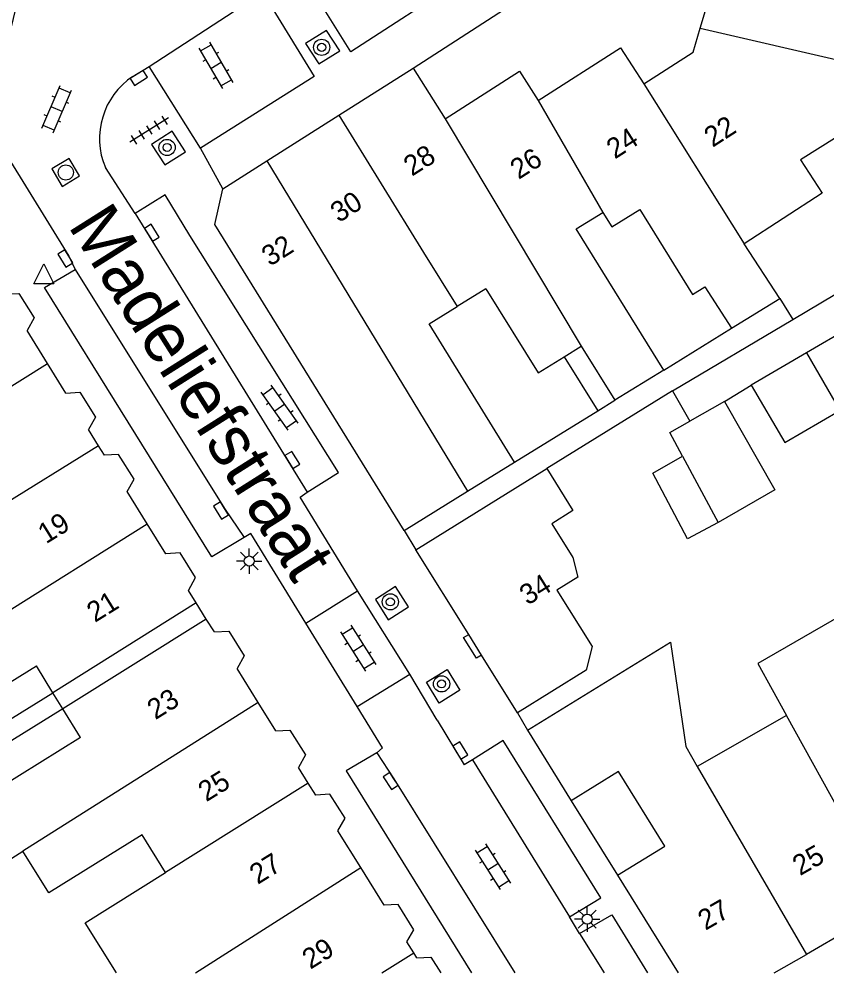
# Model space of a CAD drawing. Extents: x 132998 to 136004, y 396998 to 398512.
# Drawn here: x 134776.77 to 134816.67, y 397000 to 397047.14 of the extents above; entities that cross this region are included whole.
import ezdxf

# ---------------------------------------------------------------- set-up
doc = ezdxf.new("R2010")
doc.units = 0
for name, color, linetype in [('gg-afsc-erfafscheiding', 7, 'Continuous'), ('gg-anno-huisnummerreeks BGT', 7, 'Continuous'), ('gg-anno-openbare ruimte label', 7, 'Continuous'), ('gg-bbg-gedigitaliseerde bebouwing', 7, 'Continuous'), ('gg-bbg-gedigitaliseerde bebouwing onder overbouw', 7, 'Continuous'), ('gg-bbg-gedigitaliseerde bijgebouw', 7, 'Continuous'), ('gg-bbg-gedigitaliseerde overbouw', 7, 'Continuous'), ('gg-bbg-hoofdgebouw', 7, 'Continuous'), ('gg-bbg-luifel en loopbrug', 7, 'Continuous'), ('gg-bbg-pand overbouw', 7, 'Continuous'), ('gg-bbg-tussenscheiding', 7, 'Continuous'), ('gg-knt-verharding', 7, 'Continuous'), ('gg-knt-verharding nz', 7, 'Continuous'), ('gt-grn-vlakafsluiter', 7, 'Continuous'), ('gt-grn-weggrens', 7, 'Continuous'), ('gt-symb-boom', 7, 'Continuous'), ('gt-symb-klinker verharding', 7, 'Continuous'), ('gt-symb-kolk', 7, 'Continuous'), ('gt-symb-lichtmast', 7, 'Continuous'), ('gt-symb-rioolschacht', 7, 'Continuous'), ('gt-symb-tegel verharding', 7, 'Continuous'), ('gt-symb-waterafsluiter', 7, 'Continuous')]:
    doc.layers.add(name, color=color, linetype=linetype)

# ---------------------------------------------------------------- blocks, each defined once
blk = doc.blocks.new('gt0-LMAST')
at = {"layer": 'gt-symb-lichtmast'}
for p, q in [((-0.005, 0.246), (-0.005, 0.621)), ((-0.182, 0.173), (-0.447, 0.438)), ((0.172, 0.173), (0.437, 0.438)), ((-0.255, -0.004), (-0.63, -0.004)), ((-0.182, -0.181), (-0.447, -0.446)), ((-0.005, -0.254), (-0.005, -0.629)), ((0.437, -0.446), (0.172, -0.181)), ((0.245, -0.004), (0.62, -0.004))]:
    blk.add_line(p, q, dxfattribs=at)
blk.add_circle((-0.005, -0.004), 0.25, dxfattribs=at)
blk = doc.blocks.new('gt0-KL1')
at = {"layer": 'gt-symb-klinker verharding'}
for p, q in [((-1.15, 0.3), (1.15, 0.3)), ((-1, -0.3), (-1, 0.3)), ((-0.5, 0.3), (-0.5, 0.45)), ((0, -0.3), (0, 0.3)), ((0.5, 0.3), (0.5, 0.45)), ((1, -0.3), (1, 0.3)), ((-1.15, -0.3), (1.15, -0.3)), ((-0.5, -0.45), (-0.5, -0.3)), ((0.5, -0.45), (0.5, -0.3))]:
    blk.add_line(p, q, dxfattribs=at)
blk = doc.blocks.new('gt0-BOOM')
at = {"layer": 'gt-symb-boom'}
for radius in [0.4, 0.2]:
    blk.add_circle((0, 0), radius, dxfattribs=at)
blk = doc.blocks.new('gt0-KOLK')
at = {"layer": 'gt-symb-kolk'}
blk.add_lwpolyline([(0, 0), (0.375, 0), (0.375, 0.4), (-0.375, 0.4), (-0.375, 0), (0, 0)], dxfattribs=at)
blk = doc.blocks.new('gt0-TEG1')
at = {"layer": 'gt-symb-tegel verharding'}
for p, q in [((-1.125, 0), (1.125, 0)), ((-0.9, -0.25), (-0.9, 0.25)), ((-0.45, -0.25), (-0.45, 0.25)), ((0, -0.25), (0, 0.25)), ((0.45, -0.25), (0.45, 0.25)), ((0.9, -0.25), (0.9, 0.25))]:
    blk.add_line(p, q, dxfattribs=at)
blk = doc.blocks.new('gt0-WAFSL')
at = {"layer": 'gt-symb-waterafsluiter'}
for p, q in [((-0.5, -0.333), (0, 0.667)), ((0, 0.667), (0.5, -0.333)), ((0.5, -0.333), (-0.5, -0.333))]:
    blk.add_line(p, q, dxfattribs=at)
blk = doc.blocks.new('gt0-RS')
at = {"layer": 'gt-symb-rioolschacht'}
blk.add_lwpolyline([(-0.5, -0.5), (0.5, -0.5), (0.5, 0.5), (-0.5, 0.5)], close=True, dxfattribs=at)
blk.add_circle((0, 0), 0.375, dxfattribs=at)

msp = doc.modelspace()

# ---------------------------------------------------------------- linework, layer by layer
at = {"layer": 'gg-afsc-erfafscheiding'}
for p, q in [((134814.98, 397032.297), (134824.445, 397037.92)), ((134814.342, 397033.33), (134814.98, 397032.297)), ((134809.042, 397028.77), (134814.98, 397032.297)), ((134808.608, 397029.793), (134811.961, 397031.86)), ((134809.042, 397028.77), (134802.83, 397024.923)), ((134809.042, 397028.77), (134809.896, 397027.27)), ((134811.612, 397028.246), (134812.928, 397029.053)), ((134801.24, 397025.241), (134805.346, 397027.776))]:
    msp.add_line(p, q, dxfattribs=at)
for points in [[(134766.137, 397010.581), (134768.122, 397007.443), (134778.443, 397013.85)], [(134778.933, 397013.054), (134768.622, 397006.653), (134771.294, 397002.432)]]:
    msp.add_lwpolyline(points, dxfattribs=at)
at = {"layer": 'gg-bbg-gedigitaliseerde bebouwing'}
for p, q in [((134814.342, 397033.33), (134812.576, 397036.038)), ((134799.821, 397033.813), (134798.398, 397032.935)), ((134811.961, 397031.86), (134814.342, 397033.33)), ((134803.684, 397030.455), (134804.534, 397030.982)), ((134804.534, 397030.982), (134806.197, 397028.301)), ((134808.608, 397029.793), (134806.197, 397028.301)), ((134798.918, 397023.807), (134801.24, 397025.241)), ((134796.37, 397020.91), (134802.83, 397024.923)), ((134795.78, 397021.87), (134798.918, 397023.807)), ((134778.443, 397013.85), (134777.624, 397015.18)), ((134779.81, 397011.629), (134778.933, 397013.054)), ((134814.668, 397012.724), (134810.263, 397010.2))]:
    msp.add_line(p, q, dxfattribs=at)
for points in [[(134818.984, 397042.463), (134815.367, 397040.176), (134816.43, 397038.534), (134812.576, 397036.038)], [(134805.596, 397037.585), (134806.04, 397036.868), (134807.421, 397037.724), (134810.023, 397033.527), (134810.636, 397033.907), (134811.961, 397031.86)], [(134808.608, 397029.793), (134804.282, 397036.77), (134805.596, 397037.585)], [(134799.821, 397033.813), (134802.398, 397029.658), (134803.684, 397030.455)], [(134801.24, 397025.241), (134797.016, 397032.082), (134798.398, 397032.935)], [(134802.83, 397024.923), (134804.123, 397022.846), (134803.081, 397022.197), (134804.124, 397020.523), (134804.364, 397019.559), (134803.334, 397018.917), (134805.067, 397016.133), (134804.781, 397014.97), (134801.39, 397012.85)], [(134818.801, 397015.093), (134817.343, 397017.646), (134813.248, 397015.3), (134814.668, 397012.724)], [(134801.88, 397012), (134808.94, 397016.352), (134809.7, 397011.183), (134810.263, 397010.2)], [(134768.659, 397012.176), (134769.807, 397010.327), (134777.624, 397015.18)], [(134779.81, 397011.629), (134772.76, 397007.252), (134774.494, 397004.458), (134776.962, 397006.02)], [(134783.995, 397004.956), (134782.849, 397006.82), (134778.241, 397003.959), (134776.962, 397006.02)], [(134781.579, 397000), (134780.041, 397002.477), (134783.995, 397004.956)]]:
    msp.add_lwpolyline(points, dxfattribs=at)
at = {"layer": 'gg-bbg-gedigitaliseerde bebouwing onder overbouw'}
for p, q in [((134785.523, 397018.284), (134778.443, 397013.85)), ((134786.016, 397017.489), (134778.933, 397013.054))]:
    msp.add_line(p, q, dxfattribs=at)
at = {"layer": 'gg-bbg-gedigitaliseerde bijgebouw'}
for p, q in [((134819.673, 397032.986), (134815.656, 397030.64)), ((134815.656, 397030.64), (134812.928, 397029.053)), ((134811.612, 397028.246), (134809.896, 397027.27))]:
    msp.add_line(p, q, dxfattribs=at)
for points in [[(134812.928, 397029.053), (134814.596, 397026.209), (134817.312, 397027.796)], [(134811.612, 397028.246), (134814.091, 397023.873), (134811.3, 397022.257)], [(134809.532, 397025.536), (134808.902, 397026.705), (134809.896, 397027.27)], [(134811.3, 397022.257), (134809.781, 397021.454), (134808.064, 397024.701), (134809.532, 397025.536)]]:
    msp.add_lwpolyline(points, dxfattribs=at)
at = {"layer": 'gg-bbg-gedigitaliseerde overbouw'}
msp.add_line((134778.933, 397013.054), (134778.443, 397013.85), dxfattribs=at)
at = {"layer": 'gg-bbg-hoofdgebouw'}
for p, q in [((134792.564, 397042.385), (134796.24, 397044.72)), ((134796.24, 397044.72), (134797.82, 397042.21)), ((134789.009, 397040.127), (134792.564, 397042.385)), ((134786.84, 397038.75), (134789.009, 397040.127)), ((134778.171, 397030.126), (134777.168, 397031.741)), ((134779.082, 397028.659), (134778.171, 397030.126)), ((134780.698, 397026.055), (134780.206, 397026.848)), ((134780.99, 397025.585), (134780.698, 397026.055)), ((134783.095, 397022.194), (134782.105, 397023.789)), ((134784.011, 397020.719), (134783.095, 397022.194)), ((134798.974, 397016.729), (134796.37, 397020.91)), ((134785.523, 397018.284), (134785.139, 397018.902)), ((134786.413, 397016.849), (134786.016, 397017.489)), ((134799.608, 397015.711), (134798.974, 397016.729)), ((134801.39, 397012.85), (134799.608, 397015.711)), ((134788.572, 397013.372), (134787.538, 397015.038)), ((134789.444, 397011.968), (134788.572, 397013.372)), ((134801.88, 397012), (134804.03, 397008.51)), ((134791.051, 397009.38), (134790.567, 397010.16)), ((134791.418, 397008.789), (134791.051, 397009.38)), ((134793.645, 397005.202), (134792.517, 397007.019)), ((134794.799, 397003.343), (134793.645, 397005.202)), ((134806.32, 397004.83), (134809.317, 397000)), ((134819.843, 397003.337), (134815.653, 397000.916)), ((134796.258, 397000.993), (134795.923, 397001.533)), ((134796.411, 397000.747), (134796.258, 397000.993)), ((134814.067, 397000), (134815.653, 397000.916))]:
    msp.add_line(p, q, dxfattribs=at)
for points in [[(134810.408, 397046.684), (134810.87, 397048.24), (134809.29, 397050.68)], [(134807.62, 397043.94), (134810.06, 397045.51), (134810.408, 397046.684)], [(134802.4, 397043.11), (134806.48, 397045.72), (134807.62, 397043.94)], [(134797.82, 397042.21), (134801.48, 397044.56), (134802.4, 397043.11)], [(134795.78, 397021.87), (134786.44, 397036.98), (134786.84, 397038.75)], [(134776.047, 397033.547), (134776.752, 397033.581), (134777.508, 397032.368), (134777.168, 397031.741)], [(134779.082, 397028.659), (134779.769, 397028.708), (134780.537, 397027.466), (134780.206, 397026.848)], [(134782.105, 397023.789), (134782.45, 397024.408), (134781.682, 397025.628), (134780.99, 397025.585)], [(134785.139, 397018.902), (134785.485, 397019.534), (134784.724, 397020.758), (134784.011, 397020.719)], [(134786.413, 397016.849), (134787.13, 397016.884), (134787.887, 397015.676), (134787.538, 397015.038)], [(134789.444, 397011.968), (134790.147, 397011.997), (134790.91, 397010.774), (134790.567, 397010.16)], [(134806.32, 397004.83), (134808.66, 397006.27), (134806.37, 397009.95), (134804.03, 397008.51)], [(134792.517, 397007.019), (134792.868, 397007.652), (134792.114, 397008.836), (134791.418, 397008.789)], [(134795.923, 397001.533), (134796.271, 397002.135), (134795.496, 397003.384), (134794.799, 397003.343)], [(134796.411, 397000.747), (134797.111, 397000.786), (134797.603, 397000)]]:
    msp.add_lwpolyline(points, dxfattribs=at)
at = {"layer": 'gg-bbg-luifel en loopbrug'}
for p, q in [((134803.684, 397030.455), (134805.346, 397027.776)), ((134805.346, 397027.776), (134806.197, 397028.301))]:
    msp.add_line(p, q, dxfattribs=at)
at = {"layer": 'gg-bbg-pand overbouw'}
msp.add_line((134786.016, 397017.489), (134785.523, 397018.284), dxfattribs=at)
at = {"layer": 'gg-bbg-tussenscheiding'}
for p, q in [((134810.408, 397046.684), (134831.17, 397041.915)), ((134807.62, 397043.94), (134812.576, 397036.038)), ((134802.4, 397043.11), (134805.596, 397037.585)), ((134797.82, 397042.21), (134804.534, 397030.982)), ((134789.009, 397040.127), (134798.918, 397023.807)), ((134815.656, 397030.64), (134817.312, 397027.796)), ((134766.291, 397022.679), (134778.171, 397030.126)), ((134780.698, 397026.055), (134773.611, 397021.662)), ((134809.532, 397025.536), (134811.3, 397022.257)), ((134771.186, 397014.72), (134783.095, 397022.194)), ((134788.572, 397013.372), (134776.962, 397006.02)), ((134819.843, 397003.337), (134814.668, 397012.724)), ((134810.263, 397010.2), (134815.653, 397000.916)), ((134791.051, 397009.38), (134783.995, 397004.956)), ((134785.475, 397000), (134793.645, 397005.202)), ((134794.677, 397000), (134796.258, 397000.993))]:
    msp.add_line(p, q, dxfattribs=at)
msp.add_lwpolyline([(134792.564, 397042.385), (134796.75, 397035.605), (134798.398, 397032.935)], dxfattribs=at)
at = {"layer": 'gg-knt-verharding'}
for p, q in [((134782.383, 397044.309), (134783.191, 397044.796)), ((134785.736, 397040.761), (134783.191, 397044.796)), ((134782.499, 397037.523), (134781.03, 397039.797)), ((134790.934, 397017.282), (134793.482, 397018.876)), ((134796.066, 397014.767), (134793.482, 397018.876)), ((134793.465, 397013.166), (134790.934, 397017.282)), ((134793.465, 397013.166), (134796.066, 397014.767)), ((134797.425, 397012.485), (134796.066, 397014.767)), ((134797.425, 397012.485), (134798.755, 397010.285)), ((134799.157, 397010.534), (134798.755, 397010.285)), ((134804.03, 397008.51), (134806.32, 397004.83)), ((134804.454, 397001.944), (134803.95, 397002.776))]:
    msp.add_line(p, q, dxfattribs=at)
for points in [[(134796.193, 397053.215), (134796.364, 397052.988), (134798.703, 397049.128), (134793.161, 397045.516), (134790.609, 397049.616)], [(134796.24, 397044.72), (134802.546, 397048.815), (134800.848, 397051.613)], [(134776.898, 397048.947), (134775.195, 397041.947), (134779.226, 397035.415), (134779.539, 397034.768)], [(134788.802, 397048.459), (134791.345, 397044.297), (134785.736, 397040.761)], [(134790.923, 397045.925), (134791.576, 397044.929), (134792.613, 397045.573), (134791.96, 397046.569), (134790.923, 397045.925)], [(134783.316, 397040.937), (134783.968, 397039.929), (134784.986, 397040.586), (134784.334, 397041.594), (134783.316, 397040.937)], [(134790.994, 397023.754), (134792.549, 397024.738), (134785.21, 397036.443), (134783.988, 397038.448), (134782.499, 397037.523)], [(134787.887, 397021.523), (134786.286, 397020.562), (134778.031, 397033.866), (134779.539, 397034.768)], [(134793.482, 397018.876), (134790.647, 397023.513), (134790.994, 397023.754)], [(134790.934, 397017.282), (134788.21, 397021.712), (134787.887, 397021.523)], [(134794.368, 397018.451), (134795.003, 397017.446), (134795.997, 397018.092), (134795.362, 397019.097), (134794.368, 397018.451)], [(134799.608, 397015.711), (134799.354, 397015.552), (134798.719, 397016.571), (134798.974, 397016.729)], [(134796.892, 397014.373), (134797.904, 397015.001), (134798.536, 397013.966), (134797.524, 397013.339), (134796.892, 397014.373)], [(134794.432, 397010.879), (134794.722, 397011.122), (134793.465, 397013.166)], [(134803.95, 397002.776), (134805.493, 397003.719), (134800.685, 397011.48), (134799.157, 397010.534)], [(134794.432, 397010.879), (134792.919, 397009.989), (134799.116, 397000)], [(134804.454, 397001.944), (134806.037, 397002.874), (134807.811, 397000)]]:
    msp.add_lwpolyline(points, dxfattribs=at)
msp.add_arc((134784.45, 397041.23), 3.708, 123.8801, 202.7354, dxfattribs=at)
at = {"layer": 'gg-knt-verharding nz'}
for p, q in [((134783.191, 397044.796), (134788.802, 397048.459)), ((134782.499, 397037.523), (134790.994, 397023.754)), ((134799.157, 397010.534), (134803.95, 397002.776)), ((134804.454, 397001.944), (134805.673, 397000))]:
    msp.add_line(p, q, dxfattribs=at)
for points in [[(134779.539, 397034.768), (134786.914, 397022.956), (134787.887, 397021.523)], [(134794.432, 397010.879), (134795.284, 397009.594), (134801.248, 397000)]]:
    msp.add_lwpolyline(points, dxfattribs=at)
at = {"layer": 'gt-grn-vlakafsluiter'}
msp.add_line((134801.39, 397012.85), (134801.88, 397012), dxfattribs=at)
at = {"layer": 'gt-grn-weggrens'}
for p, q in [((134786.84, 397038.75), (134785.736, 397040.761)), ((134795.78, 397021.87), (134796.37, 397020.91))]:
    msp.add_line(p, q, dxfattribs=at)

# ---------------------------------------------------------------- block references
at = {"layer": 'gt-symb-boom'}
for p in [(134791.714, 397045.743), (134784.08, 397040.795), (134795.107, 397018.338), (134797.636, 397014.284)]:
    msp.add_blockref('gt0-BOOM', p, dxfattribs=at)
at = {"layer": 'gt-symb-klinker verharding'}
for p, rotation in [((134786.494, 397044.852), -59.743562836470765), ((134778.624, 397042.687), 66.7412406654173), ((134789.643, 397027.933), 125.47103932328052), ((134793.513, 397016.05), -57.73964679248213), ((134800.168, 397005.25), -57.73964679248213)]:
    msp.add_blockref('gt0-KL1', p, dxfattribs=dict(at, rotation=rotation))
at = {"layer": 'gt-symb-kolk'}
for p, rotation in [((134782.577, 397044.403), -147.37496440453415), ((134783.156, 397036.474), -57.91563845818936), ((134779.226, 397035.415), 121.67131852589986), ((134790.093, 397025.247), -58.24980309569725), ((134786.914, 397022.956), 122.0053832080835), ((134798.395, 397010.885), -58.407508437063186), ((134795.284, 397009.594), 123.57881372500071)]:
    msp.add_blockref('gt0-KOLK', p, dxfattribs=dict(at, rotation=rotation))
at = {"layer": 'gt-symb-lichtmast'}
for p in [(134788.145, 397020.36), (134804.835, 397002.658)]:
    msp.add_blockref('gt0-LMAST', p, dxfattribs=at)
at = {"layer": 'gt-symb-rioolschacht', "rotation": 30.87529168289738}
msp.add_blockref('gt0-RS', (134779.076, 397039.559), dxfattribs=at)
at = {"layer": 'gt-symb-tegel verharding', "rotation": -147.66062292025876}
msp.add_blockref('gt0-TEG1', (134783.196, 397041.656), dxfattribs=at)
at = {"layer": 'gt-symb-waterafsluiter'}
msp.add_blockref('gt0-WAFSL', (134777.994, 397034.381), dxfattribs=at)

# ---------------------------------------------------------------- texts
at = {"layer": 'gg-anno-huisnummerreeks BGT'}
for s, rotation, p in [('22', 32.8, (134811.021, 397040.776)), ('24', 32.6, (134806.194, 397040.195)), ('28', 32.4, (134796.173, 397039.347)), ('26', 32.7, (134801.441, 397039.187)), ('30', 32.4, (134792.559, 397037.051)), ('32', 32.4, (134789.159, 397034.893)), ('19', 31.8, (134778.102, 397021.181)), ('34', 31.9, (134801.889, 397018.144)), ('21', 31.8, (134780.515, 397017.295)), ('23', 31.8, (134783.5, 397012.487)), ('25', 31.8, (134786.017, 397008.432)), ('25', 29.9, (134815.339, 397004.78)), ('27', 31.8, (134788.554, 397004.347)), ('27', 29.9, (134810.668, 397002.081)), ('29', 31.8, (134791.157, 397000.154))]:
    msp.add_text(s, height=1, rotation=rotation, dxfattribs=at).set_placement(p)
at = {"layer": 'gg-anno-openbare ruimte label'}
msp.add_text('Madeliefstraat', height=2.5, rotation=302.3, dxfattribs=at).set_placement((134779.154, 397036.923))

doc.saveas('drawing.dxf')
